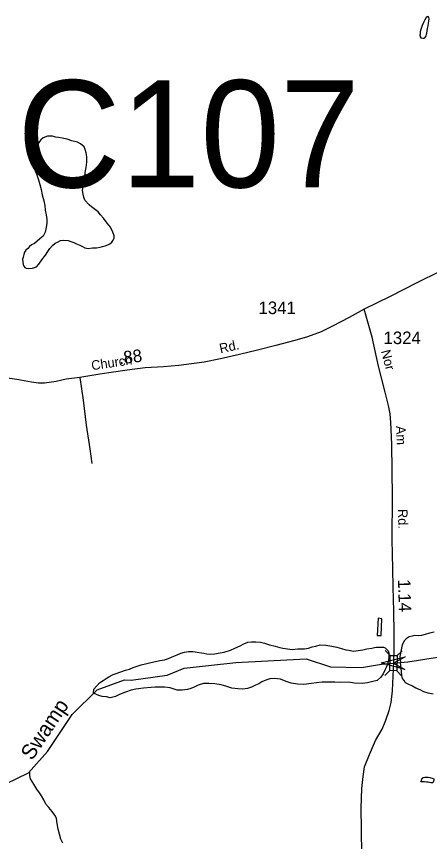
# Model space of a CAD drawing. Extents: x 2206922 to 2357709, y 510027 to 673830.
# Drawn here: x 2283873 to 2287982, y 645561 to 653772 of the extents above; entities that cross this region are included whole.
import ezdxf

# ---------------------------------------------------------------- set-up
doc = ezdxf.new("R2010")
doc.units = 0
for name, color, linetype in [('Exist Hydrographic Creek Single Shore', 7, 'Continuous'), ('Exist Hydrographic Creek Single Shore Label', 7, 'Continuous'), ('Exist Hydrographic Misc Water Feature', 7, 'Continuous'), ('Exist Road Non-System Type 51', 7, 'Continuous'), ('Exist Road Secondary Mileage Hundredths English Label', 7, 'Continuous'), ('Exist Road Secondary Structure Culvert Number Label', 7, 'Continuous'), ('Exist Road Secondary Structure Standard Bridge Attributed CELL', 7, 'Continuous'), ('Exist Road Secondary Structure Standard Bridge CELL', 7, 'Continuous'), ('Exist Road Secondary Type 51 Attributed', 7, 'Continuous'), ('Exist Road Secondary Type 51 Label', 7, 'Continuous'), ('Exist Road Secondary Type 51 Number Label', 7, 'Continuous')]:
    doc.layers.add(name, color=color, linetype=linetype)

msp = doc.modelspace()

# ---------------------------------------------------------------- linework, layer by layer
at = {"layer": 'Exist Hydrographic Creek Single Shore'}
msp.add_lwpolyline([(2283767.6, 646134.8), (2283991.7, 646245), (2284180.6, 646457.6), (2284427.6, 646826.4), (2284674.5, 647070.6), (2284948.7, 647170), (2285015.5, 647165.3), (2285373.5, 647217.1), (2285539.6, 647285.9), (2286054.7, 647340.9), (2286754.6, 647379.2), (2286996.7, 647298.8), (2287304.7, 647292.5), (2287505.2, 647325.7), (2287624.1, 647337.1), (2287767.6, 647348), (2288211.7, 647418.4)], dxfattribs=at)
at = {"layer": 'Exist Hydrographic Misc Water Feature'}
for points in [[(2287974.8, 653725.5), (2287978.3, 653749.7), (2287976.1, 653761.4), (2287968.1, 653771.5), (2287958.2, 653769.3), (2287948.4, 653763.1), (2287934.2, 653737.3), (2287922.8, 653711), (2287908.6, 653683.1), (2287897.3, 653642.6), (2287889.9, 653618.6), (2287887.9, 653596.6), (2287885.8, 653584.8), (2287888.3, 653570.6), (2287894.3, 653560.8), (2287900.4, 653559.1), (2287914.1, 653555), (2287920.1, 653555.3), (2287928.1, 653557.3), (2287934.4, 653559.2), (2287944.1, 653571.1), (2287955.8, 653605.5), (2287963.4, 653651.3), (2287968.9, 653679.3), (2287972.4, 653703.5), (2287974.8, 653725.5)], [(2284180.6, 652579.5), (2284138.8, 652565), (2284114.6, 652542.7), (2284094.9, 652516.5), (2284081.6, 652484.5), (2284067.7, 652444.4), (2284056.2, 652416.1), (2284050.4, 652374.3), (2284044.9, 652328.2), (2284045.5, 652290.4), (2284059.9, 652236.3), (2284074, 652196.4), (2284090.4, 652144.5), (2284105.4, 652098.8), (2284117.5, 652049.1), (2284130, 651997), (2284144.8, 651937.1), (2284153.4, 651891.2), (2284159.3, 651843.3), (2284167.9, 651797.4), (2284174.3, 651749.8), (2284174.7, 651715.7), (2284169, 651671.5), (2284159.7, 651625.4), (2284138, 651585.3), (2284106.2, 651557.3), (2284080.4, 651536.8), (2284050.6, 651512.5), (2284023, 651498.4), (2284001, 651482.3), (2283985.2, 651464), (2283965.3, 651445.9), (2283953.9, 651425.7), (2283945.7, 651401.8), (2283937.9, 651377.8), (2283934.2, 651355.7), (2283934.6, 651327.6), (2283938.7, 651301.8), (2283944.8, 651287.9), (2283957.1, 651271.9), (2283970.9, 651267.8), (2283997.1, 651262.2), (2284033.2, 651266.5), (2284070.9, 651279.1), (2284096.6, 651307.3), (2284126.1, 651349.4), (2284161.8, 651395.6), (2284185.6, 651433.8), (2284205, 651462.1), (2284230.5, 651492.3), (2284256.7, 651514.7), (2284280.5, 651527), (2284310, 651541.2), (2284342.2, 651545.2), (2284386.3, 651541.8), (2284414.2, 651533.9), (2284444.1, 651522.2), (2284470.4, 651508.5), (2284502.4, 651496.8), (2284528.6, 651481), (2284553, 651469.2), (2284584.8, 651463.7), (2284628.9, 651470), (2284670.7, 651470.6), (2284704.8, 651476.8), (2284728.7, 651482.9), (2284756.6, 651489.3), (2284780.4, 651499.5), (2284800.5, 651507.8), (2284820, 651525.9), (2284836.2, 651545.8), (2284845.6, 651564.3), (2284845.4, 651588.3), (2284833.1, 651624.2), (2284806.9, 651673.5), (2284776.3, 651715.5), (2284738, 651763), (2284709.5, 651798.9), (2284685.7, 651826.4), (2284659, 651848.3), (2284619, 651877.9), (2284596.7, 651897.4), (2284552.4, 651943), (2284542.1, 651975), (2284535.6, 652002.7), (2284531.3, 652040.7), (2284535, 652090.9), (2284544.4, 652134.8), (2284552.4, 652175), (2284557.5, 652218.9), (2284567.2, 652269), (2284574.5, 652321.3), (2284574.1, 652375), (2284566.1, 652413.1), (2284557.7, 652446.8), (2284545.2, 652474.6), (2284511.2, 652504.5), (2284479, 652520.3), (2284422.8, 652535.6), (2284378.7, 652551.2)], [(2284378.7, 652551.2), (2284326.6, 652560.7), (2284290.8, 652566.5), (2284262.7, 652571.9), (2284232.1, 652579.8), (2284204.4, 652579.5), (2284180.6, 652579.5)], [(2287508.2, 647776.5), (2287470.5, 647783.8), (2287462.3, 647611.9), (2287500.2, 647610.3), (2287508.2, 647776.5)], [(2288027.9, 647645.3), (2287982, 647634.8), (2287940.2, 647620.5), (2287902.2, 647610.3), (2287868.2, 647607.7), (2287832.1, 647609.5), (2287808.3, 647605.4), (2287778.6, 647596.9), (2287748.7, 647578.7), (2287734.5, 647562.6), (2287709.1, 647516.5), (2287688.4, 647400.4), (2287692.4, 647347.2)], [(2284640.5, 647037), (2284642.8, 647077.6), (2284699.6, 647141), (2284736, 647162.7), (2284763.9, 647182.8), (2284791.6, 647200.9), (2284835.9, 647221.4), (2284865.4, 647233.6), (2284911.2, 647250.2), (2284956.9, 647264.8), (2284996.9, 647277.1), (2285034.8, 647291.2), (2285074.6, 647305.5), (2285114.6, 647318.2), (2285168.3, 647332.4), (2285208.1, 647343), (2285254.4, 647353.5), (2285297.9, 647361.9), (2285344, 647368.3), (2285383.8, 647380.6), (2285423.4, 647398.9), (2285471.6, 647417.2), (2285509.1, 647433.9), (2285545.2, 647443.9), (2285585, 647452.5), (2285630.9, 647450.8), (2285670.9, 647445.2), (2285713.3, 647439.7), (2285736.9, 647434.1), (2285767, 647428.3), (2285805.4, 647426.6), (2285843.1, 647429), (2285898.9, 647437.2), (2285940.7, 647445.9), (2286000.8, 647464.5), (2286046.3, 647484.8), (2286098.4, 647509.4), (2286135.7, 647529.7), (2286173.9, 647543.8), (2286211.6, 647548.3), (2286255.5, 647546.5), (2286299.4, 647545.2), (2286340, 647533.4), (2286391.8, 647517.9), (2286446.2, 647504.4), (2286492.3, 647491), (2286524.1, 647483.4), (2286568.2, 647477.5), (2286616.2, 647472.3), (2286672.3, 647476.9), (2286702.1, 647476.8), (2286738.2, 647477.5), (2286777.9, 647485.7), (2286813.8, 647498.1), (2286849.7, 647506.5), (2286895.6, 647516.6), (2286949.4, 647515.4), (2287009.9, 647505.9), (2287059.7, 647494.3), (2287107.7, 647480.6), (2287149.9, 647469), (2287178, 647463.5), (2287226.4, 647455.8), (2287272.1, 647462.4), (2287319.9, 647466.9), (2287357.6, 647479), (2287409.9, 647485.8), (2287436, 647492), (2287455.8, 647493.9), (2287477.4, 647496.3), (2287495.4, 647496.4), (2287523.5, 647494.6), (2287539.7, 647486.9), (2287557.8, 647471.2), (2287570.1, 647457.2), (2287578.1, 647439.3), (2287578.1, 647419.5), (2287578.5, 647401.2), (2287572.7, 647361.1)], [(2287572.7, 647361.1), (2287563.3, 647327.2), (2287549.6, 647293.2), (2287537.5, 647267), (2287520, 647230.7), (2287496.5, 647196.6), (2287460.4, 647164.3), (2287418.9, 647151.9), (2287364.8, 647141.4), (2287311.1, 647134.8), (2287237.3, 647138.3), (2287173.1, 647145.5), (2287101.1, 647142.9), (2287039.2, 647146.2), (2286973.2, 647147.6), (2286914.9, 647145), (2286858.9, 647138.5), (2286809.5, 647132.1), (2286733.2, 647123.4), (2286667.6, 647126.7), (2286605.7, 647138.1), (2286557.3, 647153.9), (2286501.3, 647177.3), (2286441, 647182.8), (2286393.1, 647178.3), (2286355.1, 647167.8), (2286315.6, 647151.4), (2286283.6, 647131), (2286249.9, 647115.1), (2286209.7, 647098.4), (2286172.2, 647084.2), (2286126.1, 647077.7), (2286074.2, 647081.1), (2286014.1, 647086.9), (2285964.3, 647104.1), (2285908.1, 647121.6), (2285848, 647131), (2285786.1, 647134.6), (2285733.8, 647132), (2285682.1, 647117.5), (2285646.3, 647101.4), (2285606.3, 647082.7), (2285574.7, 647074.5), (2285522.6, 647066), (2285470.7, 647067.4), (2285402.9, 647089), (2285346.3, 647098.3), (2285296.4, 647098.1), (2285252.6, 647095.4), (2285212.8, 647093.3), (2285136.7, 647088.5), (2285060.6, 647075.6), (2285012.9, 647067.4), (2284957.1, 647048.7), (2284899.5, 647024.1), (2284857.6, 647005.6), (2284806, 646991.1), (2284766.9, 647001.3), (2284726.9, 647004.3), (2284690.7, 647015), (2284640.5, 647037)], [(2288017.5, 647025.6), (2287967.7, 647037.1), (2287927.3, 647050.9), (2287889.3, 647070.5), (2287847.3, 647087.7), (2287812.8, 647105.5), (2287768.8, 647125.1), (2287744.8, 647138.8), (2287728.4, 647162.8), (2287714.3, 647182.8), (2287705.4, 647211.7), (2287700.9, 647287.4), (2287692.4, 647347.2)], [(2284210.7, 645880.3), (2284194.5, 645898.2), (2284166, 645931.7), (2284145.7, 645975.7), (2284123.5, 646015.6), (2284101.2, 646045.3), (2284076.6, 646081), (2284044.4, 646132.5), (2284013.8, 646184.2), (2284007.3, 646218.4), (2284004.2, 646259.1)], [(2288025.5, 646180.4), (2288025.5, 646170.2), (2288019.9, 646152), (2288015.6, 646144.1), (2287993.9, 646143.8), (2287967.9, 646149.8), (2287951.9, 646151.4), (2287932.2, 646155.1), (2287917.6, 646155.3), (2287902, 646153.2), (2287895.9, 646154.9), (2287901.6, 646169), (2287907.4, 646183.2), (2287911.9, 646189), (2287919.5, 646199.2), (2287935.5, 646201.2), (2287953.5, 646201.4), (2287969.7, 646199.8), (2287985.5, 646197.8), (2287995.3, 646195.9), (2288009.7, 646192.1), (2288024.7, 646184.8), (2288025.5, 646180.4)], [(2284335.6, 645543.6), (2284315.5, 645583.5), (2284300.7, 645633.1), (2284288.4, 645683.3), (2284278.2, 645739.2), (2284271.4, 645788.9), (2284260.9, 645812.8), (2284245.1, 645834.6), (2284229.2, 645858.5), (2284210.7, 645880.3)]]:
    msp.add_lwpolyline(points, dxfattribs=at)
at = {"layer": 'Exist Road Non-System Type 51'}
msp.add_lwpolyline([(2284502, 650180.1), (2284536.1, 649952.5), (2284567.6, 649704.8), (2284603.9, 649469), (2284624.2, 649321.7)], dxfattribs=at)
at = {"layer": 'Exist Road Secondary Structure Standard Bridge Attributed CELL'}
msp.add_lwpolyline([(2287736.2, 647271.3), (2287502.2, 647340), (2287739.2, 647397.5), (2287624.1, 647337.1)], close=True, dxfattribs=at)
at = {"layer": 'Exist Road Secondary Structure Standard Bridge CELL'}
for p, q in [((2287589.9, 647412.5), (2287542.1, 647462.3)), ((2287658.8, 647411.1), (2287708.6, 647458.9)), ((2287536.8, 647213.6), (2287586.5, 647261.4)), ((2287704.9, 647210.3), (2287657.1, 647260))]:
    msp.add_line(p, q, dxfattribs=at)
msp.add_lwpolyline([(2287586.5, 647261.4), (2287589.5, 647412.5), (2287660.1, 647411.1), (2287657.1, 647260)], close=True, dxfattribs=at)
at = {"layer": 'Exist Road Secondary Type 51 Attributed'}
for points in [[(2288078.8, 651230.3), (2287863.6, 651122.6), (2287589.5, 650984.3), (2287333.5, 650859.7)], [(2287333.5, 650859.7), (2287181.8, 650775.8), (2287015.9, 650689.5), (2286905.4, 650631.9), (2286769.5, 650582), (2286642.6, 650548), (2286452, 650498.3), (2286272.4, 650450.7), (2286090.9, 650409), (2285901.9, 650364.4), (2285738.8, 650332.6), (2285489.6, 650299.8), (2285335.5, 650286.2), (2285152.6, 650274.2), (2284975.1, 650252.4), (2284703.5, 650212), (2284502, 650180.1), (2284368.2, 650160.8), (2284266.3, 650137.7), (2284153.1, 650121.8), (2284091.9, 650121.8), (2284021.7, 650133.2), (2283876.7, 650158.1), (2283736.2, 650178.5)], [(2287628.3, 647353.6), (2287630, 647460.9), (2287630.2, 647638.8), (2287628.2, 647852.8), (2287621.2, 648092), (2287616.7, 648275.6), (2287612.2, 648568), (2287615.4, 648992.1), (2287611, 649253.9), (2287606.7, 649513.7), (2287598.5, 649729.6), (2287591.8, 649815.8), (2287573.7, 649899.7), (2287539.7, 650033.4), (2287474, 650290.7), (2287412.8, 650578.6), (2287333.5, 650859.7)], [(2287316.5, 644954.9), (2287305.8, 645200.9), (2287309.2, 645425), (2287304.8, 645682.8), (2287300.7, 645892.8), (2287309.1, 646086.7), (2287321.7, 646208.6), (2287336.9, 646304.9), (2287385.8, 646427.2), (2287446.4, 646565.8), (2287511.3, 646678.2), (2287546.5, 646768.5), (2287581.4, 646864.9), (2287600.7, 646944.9), (2287615.6, 647061.1), (2287628.3, 647353.6)]]:
    msp.add_lwpolyline(points, dxfattribs=at)

# ---------------------------------------------------------------- texts
at = {"layer": 'Exist Hydrographic Creek Single Shore Label'}
msp.add_text('Swamp', height=150, rotation=56.18152, dxfattribs=at).set_placement((2284027.8, 646359.2))
at = {"layer": 'Exist Road Secondary Mileage Hundredths English Label'}
for s, rotation, p in [('.88', 7.00103, (2284898.4, 650309.4)), ('1.14', 271.67345, (2287668.2, 648168.9))]:
    msp.add_text(s, height=125, rotation=rotation, dxfattribs=at).set_placement(p)
at = {"layer": 'Exist Road Secondary Structure Culvert Number Label'}
msp.add_text('C107', height=1066.27, dxfattribs=at).set_placement((2283880.2, 652070.6))
at = {"layer": 'Exist Road Secondary Type 51 Label'}
for s, rotation, p in [('Rd.', 11.99014, (2285902.4, 650419.3)), ('Nor', 284.49828, (2287498, 650441.4)), ('Church', 8.46073, (2284624.4, 650250)), ('Am', 272.17478, (2287649, 649696)), ('Rd.', 271.39124, (2287667.6, 648869.1))]:
    msp.add_text(s, height=95, rotation=rotation, dxfattribs=at).set_placement(p)
at = {"layer": 'Exist Road Secondary Type 51 Number Label'}
for s, p in [('1341', (2286280.6, 650809.9)), ('1324', (2287524.4, 650511.2))]:
    msp.add_text(s, height=125, dxfattribs=at).set_placement(p)

doc.saveas('drawing.dxf')
